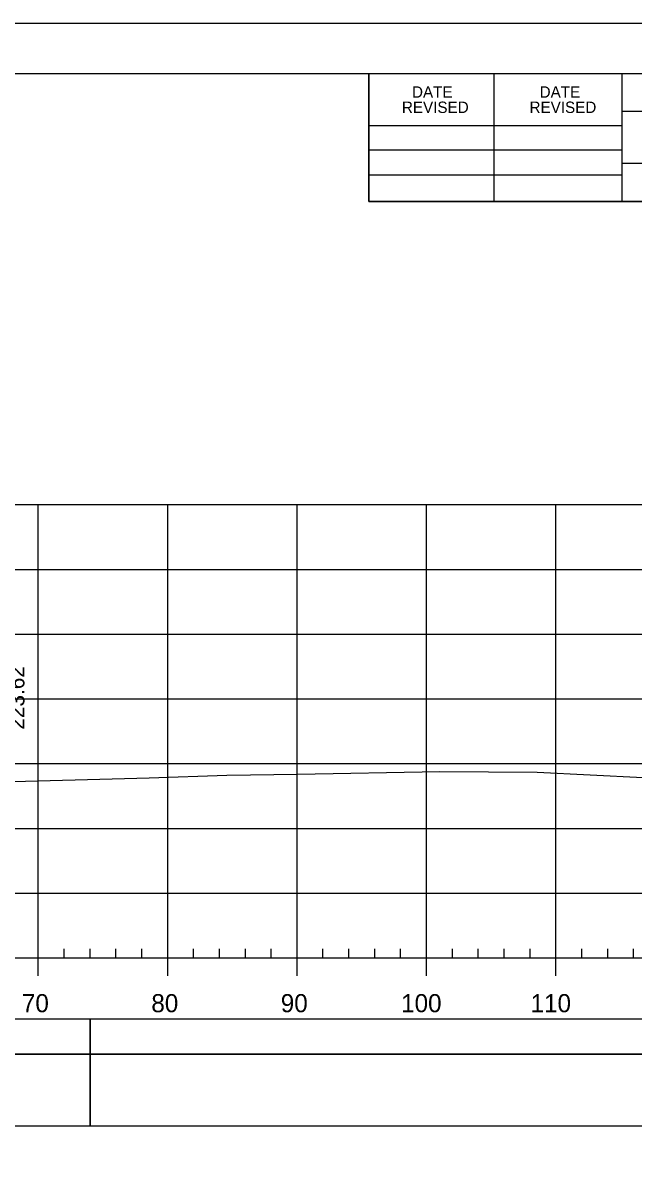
# Model space of a CAD drawing. Extents: x 1386544 to 1388153, y 379785 to 390999.
# Drawn here: x 1386954.1 to 1387001.3, y 381025.3 to 381114.6 of the extents above; entities that cross this region are included whole.
import ezdxf

# ---------------------------------------------------------------- set-up
doc = ezdxf.new("R2010")
doc.units = 0
for name, color, linetype in [('R_Axis', 7, 'Continuous'), ('R_Axis Annot', 7, 'Continuous'), ('R_Border', 7, 'Continuous'), ('R_Exist Surface', 7, 'Continuous'), ('R_Fin Surface Annot', 7, 'Continuous'), ('R_Grid', 7, 'Continuous'), ('R_No Plot', 7, 'Continuous'), ('R_Striping', 7, 'Continuous')]:
    doc.layers.add(name, color=color, linetype=linetype)

msp = doc.modelspace()

# ---------------------------------------------------------------- linework, layer by layer
at = {"layer": 'R_Axis'}
for p, q in [((1386957.238, 381042.41), (1386957.238, 381043.11)), ((1386959.238, 381042.41), (1386959.238, 381043.11)), ((1386961.238, 381042.41), (1386961.238, 381043.11)), ((1386963.238, 381042.41), (1386963.238, 381043.11)), ((1386967.238, 381042.41), (1386967.238, 381043.11)), ((1386969.238, 381042.41), (1386969.238, 381043.11)), ((1386971.238, 381042.41), (1386971.238, 381043.11)), ((1386973.238, 381042.41), (1386973.238, 381043.11)), ((1386977.238, 381042.41), (1386977.238, 381043.11)), ((1386979.238, 381042.41), (1386979.238, 381043.11)), ((1386981.238, 381042.41), (1386981.238, 381043.11)), ((1386983.238, 381042.41), (1386983.238, 381043.11)), ((1386987.238, 381042.41), (1386987.238, 381043.11)), ((1386989.238, 381042.41), (1386989.238, 381043.11)), ((1386991.238, 381042.41), (1386991.238, 381043.11)), ((1386993.238, 381042.41), (1386993.238, 381043.11)), ((1386997.238, 381042.41), (1386997.238, 381043.11)), ((1386999.238, 381042.41), (1386999.238, 381043.11)), ((1387001.238, 381042.41), (1387001.238, 381043.11)), ((1386740.238, 381042.41), (1387030.238, 381042.41)), ((1386955.238, 381041.01), (1386955.238, 381042.41)), ((1386965.238, 381041.01), (1386965.238, 381042.41)), ((1386975.238, 381041.01), (1386975.238, 381042.41)), ((1386985.238, 381041.01), (1386985.238, 381042.41)), ((1386995.238, 381041.01), (1386995.238, 381042.41))]:
    msp.add_line(p, q, dxfattribs=at)
at = {"layer": 'R_Axis Annot'}
for points in [[(1386959.258, 381034.966), (1387030.238, 381034.966), (1387030.238, 381037.674), (1386959.258, 381037.674)], [(1386959.258, 381029.438), (1387030.238, 381029.438), (1387030.238, 381034.966), (1386959.258, 381034.966)]]:
    msp.add_lwpolyline(points, close=True, dxfattribs=at)
at = {"layer": 'R_Border'}
for p, q in [((1386727.238, 381110.703), (1387043.418, 381110.703)), ((1386980.778, 381100.823), (1386980.778, 381110.703)), ((1386990.458, 381100.823), (1386990.458, 381110.703)), ((1387000.318, 381110.703), (1387000.318, 381100.823)), ((1387043.418, 381107.763), (1387000.318, 381107.763)), ((1386980.778, 381106.683), (1387000.318, 381106.683)), ((1386980.778, 381104.823), (1387000.318, 381104.823)), ((1387043.418, 381103.763), (1387000.318, 381103.763)), ((1386980.778, 381102.883), (1387000.318, 381102.883)), ((1387043.418, 381100.823), (1386980.778, 381100.823))]:
    msp.add_line(p, q, dxfattribs=at)
at = {"layer": 'R_Exist Surface'}
msp.add_lwpolyline([(1386951.378, 381055.973), (1386963.804, 381056.31), (1386969.798, 381056.519), (1386975.274, 381056.603), (1386986.262, 381056.797), (1386993.784, 381056.758), (1387001.984, 381056.351), (1387002.701, 381056.333), (1387003.135, 381056.318), (1387021.451, 381055.632), (1387022.081, 381055.612), (1387029.348, 381055.37), (1387030.238, 381055.332)], dxfattribs=at)
at = {"layer": 'R_Grid'}
for p, q in [((1386740.238, 381077.41), (1387030.238, 381077.41)), ((1386955.238, 381042.41), (1386955.238, 381077.41)), ((1386965.238, 381042.41), (1386965.238, 381077.41)), ((1386975.238, 381042.41), (1386975.238, 381077.41)), ((1386985.238, 381042.41), (1386985.238, 381077.41)), ((1386995.238, 381042.41), (1386995.238, 381077.41)), ((1386740.238, 381072.41), (1387030.238, 381072.41)), ((1386740.238, 381067.41), (1387030.238, 381067.41)), ((1386740.238, 381062.41), (1387030.238, 381062.41)), ((1386740.238, 381057.41), (1387030.238, 381057.41)), ((1386740.238, 381052.41), (1387030.238, 381052.41)), ((1386740.238, 381047.41), (1387030.238, 381047.41)), ((1386740.238, 381042.41), (1387030.238, 381042.41))]:
    msp.add_line(p, q, dxfattribs=at)
at = {"layer": 'R_No Plot'}
msp.add_line((1386714.837, 381114.598), (1387048.17, 381114.598), dxfattribs=at)
for points in [[(1386714.83, 381114.598), (1387048.17, 381114.598), (1387048.17, 380901.26), (1386714.83, 380901.26)], [(1386961.158, 381110.703), (1386980.778, 381110.703), (1386980.778, 381100.823), (1386996.89, 381100.823), (1387020.089, 381100.823), (1387020.089, 381076.491), (1387043.418, 381076.491), (1387043.418, 380905.243), (1386727.238, 380905.243), (1386727.238, 381110.703)]]:
    msp.add_lwpolyline(points, close=True, dxfattribs=at)
at = {"layer": 'R_Striping'}
for points in [[(1386927.919, 381034.969), (1386959.258, 381034.969), (1386959.258, 381037.674), (1386927.919, 381037.674)], [(1386927.919, 381029.446), (1386959.258, 381029.446), (1386959.258, 381034.969), (1386927.919, 381034.969)]]:
    msp.add_lwpolyline(points, close=True, dxfattribs=at)

# ---------------------------------------------------------------- texts
at = {"layer": 'R_Axis Annot'}
for s, p in [('70', (1386953.976, 381038.21)), ('80', (1386963.976, 381038.21)), ('90', (1386973.976, 381038.21)), ('100', (1386983.276, 381038.21)), ('110', (1386993.276, 381038.21))]:
    msp.add_text(s, height=1.4, dxfattribs=at).set_placement(p)
at = {"layer": 'R_Border'}
for s, p in [('DATE', (1386984.115, 381108.84)), ('DATE', (1386993.975, 381108.84)), ('REVISED', (1386983.335, 381107.66)), ('REVISED', (1386993.195, 381107.66))]:
    msp.add_text(s, height=0.8792, rotation=360, dxfattribs=at).set_placement(p)
at = {"layer": 'R_Fin Surface Annot'}
msp.add_text('223.62', height=1.2, rotation=90, dxfattribs=at).set_placement((1386954.168, 381060.032))

doc.saveas('drawing.dxf')
